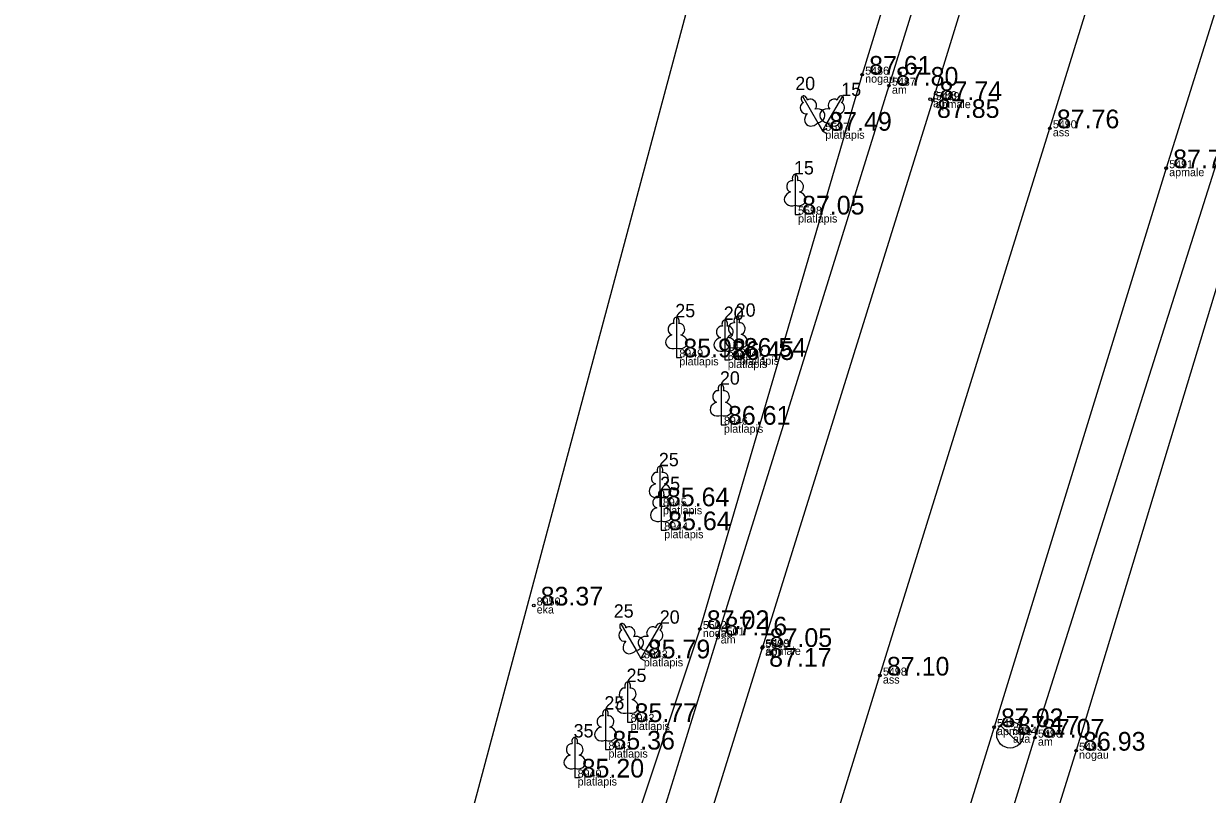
# Model space of a CAD drawing. Extents: x 614911 to 615803, y 262110 to 264311.
# Drawn here: x 615552.67 to 615597.03, y 262876.06 to 262904.93 of the extents above; entities that cross this region are included whole.
import ezdxf

# ---------------------------------------------------------------- set-up
doc = ezdxf.new("R2010")
doc.units = 0
for name, color, linetype in [('Level 1', 7, 'Continuous'), ('Level 12', 7, 'Continuous'), ('Level 31', 7, 'Continuous'), ('Level 37', 7, 'Continuous'), ('Level 53', 7, 'Continuous'), ('Level 54', 7, 'Continuous'), ('Level 57', 7, 'Continuous'), ('Level 58', 7, 'Continuous')]:
    doc.layers.add(name, color=color, linetype=linetype)

msp = doc.modelspace()

# ---------------------------------------------------------------- linework, layer by layer
at = {"layer": 'Level 1'}
for p, q in [((615582.433, 262901.218), (615582.606, 262900.917)), ((615582.779, 262901.218), (615582.606, 262900.917)), ((615582.606, 262900.917), (615582.779, 262901.017)), ((615582.606, 262900.917), (615582.779, 262900.817)), ((615581.585, 262898.126), (615581.585, 262897.779)), ((615581.585, 262897.779), (615581.785, 262897.779)), ((615577.135, 262892.774), (615577.135, 262892.427)), ((615578.951, 262892.676), (615578.951, 262892.329)), ((615579.399, 262892.797), (615579.399, 262892.45)), ((615579.399, 262892.45), (615579.599, 262892.45)), ((615577.135, 262892.427), (615577.335, 262892.427)), ((615578.951, 262892.329), (615579.151, 262892.329)), ((615578.808, 262890.251), (615578.808, 262889.904)), ((615578.808, 262889.904), (615579.008, 262889.904)), ((615576.519, 262887.195), (615576.519, 262886.848)), ((615576.519, 262886.848), (615576.719, 262886.848)), ((615576.568, 262886.298), (615576.568, 262885.951)), ((615576.568, 262885.951), (615576.768, 262885.951)), ((615575.631, 262881.451), (615575.804, 262881.15)), ((615575.977, 262881.451), (615575.804, 262881.15)), ((615575.804, 262881.15), (615575.977, 262881.25)), ((615575.804, 262881.15), (615575.977, 262881.05)), ((615575.309, 262879.112), (615575.309, 262878.765)), ((615575.309, 262878.765), (615575.509, 262878.765)), ((615574.479, 262878.08), (615574.479, 262877.733)), ((615574.479, 262877.733), (615574.679, 262877.733)), ((615573.325, 262877.033), (615573.325, 262876.686)), ((615573.325, 262876.686), (615573.525, 262876.686))]:
    msp.add_line(p, q, dxfattribs=at)
for points in [[(615581.856, 262902.216), (615582.433, 262901.218)], [(615583.356, 262902.216), (615582.779, 262901.218)], [(615582.05, 262902.06), (615582.048, 262902.06)], [(615583.317, 262901.97), (615583.317, 262901.971)], [(615581.585, 262899.279), (615581.585, 262898.126)], [(615581.675, 262899.047), (615581.674, 262899.048)], [(615577.135, 262893.927), (615577.135, 262892.774)], [(615578.951, 262893.829), (615578.951, 262892.676)], [(615579.399, 262893.95), (615579.399, 262892.797)], [(615577.225, 262893.695), (615577.224, 262893.696)], [(615579.041, 262893.597), (615579.04, 262893.598)], [(615579.489, 262893.718), (615579.488, 262893.719)], [(615578.808, 262891.404), (615578.808, 262890.251)], [(615578.898, 262891.172), (615578.897, 262891.173)], [(615576.519, 262888.348), (615576.519, 262887.195)], [(615576.609, 262888.116), (615576.608, 262888.117)], [(615576.568, 262887.451), (615576.568, 262886.298)], [(615576.658, 262887.219), (615576.657, 262887.22)], [(615575.054, 262882.449), (615575.631, 262881.451)], [(615575.248, 262882.293), (615575.246, 262882.293)], [(615576.554, 262882.449), (615575.977, 262881.451)], [(615576.515, 262882.203), (615576.515, 262882.204)], [(615575.309, 262880.265), (615575.309, 262879.112)], [(615575.399, 262880.033), (615575.398, 262880.034)], [(615574.479, 262879.233), (615574.479, 262878.08)], [(615574.569, 262879.001), (615574.568, 262879.002)], [(615573.325, 262878.186), (615573.325, 262877.033)], [(615573.415, 262877.954), (615573.414, 262877.955)]]:
    msp.add_lwpolyline(points, dxfattribs=at)
for centre, major_axis, ratio, start_param, end_param in [((615581.931, 262902.086), (0.075, -0.13), 0.707107, 3.14537, 5.287485), ((615581.931, 262902.086), (0.075, -0.13), 0.707107, 0.995701, 3.137816), ((615583.281, 262902.086), (-0.075, -0.13), 0.707107, 3.14537, 5.287485), ((615583.281, 262902.086), (-0.075, -0.13), 0.707107, 0.995701, 3.137816), ((615581.967, 262901.767), (0.073, -0.203), 0.861323, 3.141593, 6.283185), ((615582.19, 262901.895), (0.14, -0.165), 0.861323, 0, 3.141593), ((615582.387, 262901.475), (-0.313, -0.071), 0.814445, 1.531171, 4.712389), ((615582.825, 262901.475), (0.313, -0.071), 0.814445, 1.570796, 4.752015), ((615583.022, 262901.895), (-0.14, -0.165), 0.861323, 3.141593, 6.283185), ((615583.245, 262901.767), (-0.073, -0.203), 0.861323, 0, 3.141593), ((615582.232, 262901.386), (0.218, 0.236), 0.814445, 1.570796, 4.752015), ((615582.98, 262901.386), (-0.218, 0.236), 0.814445, 1.531171, 4.712389), ((615581.585, 262899.129), (0, -0.15), 0.707107, 3.14537, 5.287485), ((615581.585, 262899.129), (0, -0.15), 0.707107, 0.995701, 3.137816), ((615581.457, 262898.834), (-0.039, -0.212), 0.861323, 3.141593, 6.283185), ((615581.713, 262898.834), (0.039, -0.212), 0.861323, 0, 3.141593), ((615581.495, 262898.372), (0.307, 0.095), 0.814445, 1.570796, 4.752015), ((615581.675, 262898.372), (-0.307, 0.095), 0.814445, 1.531171, 4.712389), ((615577.135, 262893.777), (0, -0.15), 0.707107, 3.14537, 5.287485), ((615577.135, 262893.777), (0, -0.15), 0.707107, 0.995701, 3.137816), ((615578.951, 262893.679), (0, -0.15), 0.707107, 3.14537, 5.287485), ((615578.951, 262893.679), (0, -0.15), 0.707107, 0.995701, 3.137816), ((615579.399, 262893.8), (0, -0.15), 0.707107, 3.14537, 5.287485), ((615579.399, 262893.8), (0, -0.15), 0.707107, 0.995701, 3.137816), ((615577.007, 262893.482), (-0.039, -0.212), 0.861323, 3.141593, 6.283185), ((615577.263, 262893.482), (0.039, -0.212), 0.861323, 0, 3.141593), ((615578.823, 262893.384), (-0.039, -0.212), 0.861323, 3.141593, 6.283185), ((615579.079, 262893.384), (0.039, -0.212), 0.861323, 0, 3.141593), ((615579.271, 262893.505), (-0.039, -0.212), 0.861323, 3.141593, 6.283185), ((615579.527, 262893.505), (0.039, -0.212), 0.861323, 0, 3.141593), ((615577.045, 262893.02), (0.307, 0.095), 0.814445, 1.570796, 4.752015), ((615577.225, 262893.02), (-0.307, 0.095), 0.814445, 1.531171, 4.712389), ((615578.861, 262892.922), (0.307, 0.095), 0.814445, 1.570796, 4.752015), ((615579.041, 262892.922), (-0.307, 0.095), 0.814445, 1.531171, 4.712389), ((615579.309, 262893.043), (0.307, 0.095), 0.814445, 1.570796, 4.752015), ((615579.489, 262893.043), (-0.307, 0.095), 0.814445, 1.531171, 4.712389), ((615578.68, 262890.959), (-0.039, -0.212), 0.861323, 3.141593, 6.283185), ((615578.808, 262891.254), (0, -0.15), 0.707107, 3.14537, 5.287485), ((615578.808, 262891.254), (0, -0.15), 0.707107, 0.995701, 3.137816), ((615578.936, 262890.959), (0.039, -0.212), 0.861323, 0, 3.141593), ((615578.718, 262890.497), (0.307, 0.095), 0.814445, 1.570796, 4.752015), ((615578.898, 262890.497), (-0.307, 0.095), 0.814445, 1.531171, 4.712389), ((615576.391, 262887.903), (-0.039, -0.212), 0.861323, 3.141593, 6.283185), ((615576.519, 262888.198), (0, -0.15), 0.707107, 3.14537, 5.287485), ((615576.519, 262888.198), (0, -0.15), 0.707107, 0.995701, 3.137816), ((615576.647, 262887.903), (0.039, -0.212), 0.861323, 0, 3.141593), ((615576.429, 262887.441), (0.307, 0.095), 0.814445, 1.570796, 4.752015), ((615576.609, 262887.441), (-0.307, 0.095), 0.814445, 1.531171, 4.712389), ((615576.44, 262887.006), (-0.039, -0.212), 0.861323, 3.141593, 6.283185), ((615576.568, 262887.301), (0, -0.15), 0.707107, 3.14537, 5.287485), ((615576.568, 262887.301), (0, -0.15), 0.707107, 0.995701, 3.137816), ((615576.696, 262887.006), (0.039, -0.212), 0.861323, 0, 3.141593), ((615576.478, 262886.544), (0.307, 0.095), 0.814445, 1.570796, 4.752015), ((615576.658, 262886.544), (-0.307, 0.095), 0.814445, 1.531171, 4.712389), ((615575.129, 262882.319), (0.075, -0.13), 0.707107, 3.14537, 5.287485), ((615575.129, 262882.319), (0.075, -0.13), 0.707107, 0.995701, 3.137816), ((615575.388, 262882.128), (0.14, -0.165), 0.861323, 0, 3.141593), ((615576.22, 262882.128), (-0.14, -0.165), 0.861323, 3.141593, 6.283185), ((615576.479, 262882.319), (-0.075, -0.13), 0.707107, 3.14537, 5.287485), ((615576.479, 262882.319), (-0.075, -0.13), 0.707107, 0.995701, 3.137816), ((615575.165, 262882), (0.073, -0.203), 0.861323, 3.141593, 6.283185), ((615575.43, 262881.619), (0.218, 0.236), 0.814445, 1.570796, 4.752015), ((615575.585, 262881.708), (-0.313, -0.071), 0.814445, 1.531171, 4.712389), ((615576.023, 262881.708), (0.313, -0.071), 0.814445, 1.570796, 4.752015), ((615576.178, 262881.619), (-0.218, 0.236), 0.814445, 1.531171, 4.712389), ((615576.443, 262882), (-0.073, -0.203), 0.861323, 0, 3.141593), ((615575.181, 262879.82), (-0.039, -0.212), 0.861323, 3.141593, 6.283185), ((615575.309, 262880.115), (0, -0.15), 0.707107, 3.14537, 5.287485), ((615575.309, 262880.115), (0, -0.15), 0.707107, 0.995701, 3.137816), ((615575.437, 262879.82), (0.039, -0.212), 0.861323, 0, 3.141593), ((615575.219, 262879.358), (0.307, 0.095), 0.814445, 1.570796, 4.752015), ((615575.399, 262879.358), (-0.307, 0.095), 0.814445, 1.531171, 4.712389), ((615574.479, 262879.083), (0, -0.15), 0.707107, 3.14537, 5.287485), ((615574.479, 262879.083), (0, -0.15), 0.707107, 0.995701, 3.137816), ((615574.351, 262878.788), (-0.039, -0.212), 0.861323, 3.141593, 6.283185), ((615574.607, 262878.788), (0.039, -0.212), 0.861323, 0, 3.141593), ((615574.389, 262878.326), (0.307, 0.095), 0.814445, 1.570796, 4.752015), ((615574.569, 262878.326), (-0.307, 0.095), 0.814445, 1.531171, 4.712389), ((615573.197, 262877.741), (-0.039, -0.212), 0.861323, 3.141593, 6.283185), ((615573.325, 262878.036), (0, -0.15), 0.707107, 3.14537, 5.287485), ((615573.325, 262878.036), (0, -0.15), 0.707107, 0.995701, 3.137816), ((615573.453, 262877.741), (0.039, -0.212), 0.861323, 0, 3.141593), ((615573.235, 262877.279), (0.307, 0.095), 0.814445, 1.570796, 4.752015), ((615573.415, 262877.279), (-0.307, 0.095), 0.814445, 1.531171, 4.712389)]:
    msp.add_ellipse(centre, major_axis=major_axis, ratio=ratio, start_param=start_param, end_param=end_param, dxfattribs=at)
at = {"layer": 'Level 12'}
for p, q in [((615589.282, 262878.638), (615590, 262877.942)), ((615589.641, 262878.29), (615589.64, 262878.289))]:
    msp.add_line(p, q, dxfattribs=at)
msp.add_circle((615589.641, 262878.29), 0.5, dxfattribs=at)
at = {"layer": 'Level 31'}
for points in [[(615630.111, 263159.019), (615628.675, 263155.243), (615625.969, 263148.507), (615625.467, 263143.326), (615625.424, 263137.065), (615625.842, 263134.993), (615625.948, 263131.109), (615625.2, 263127.266), (615625.864, 263116.003), (615625.339, 263108.896), (615618.12, 263017.928), (615614.008, 263002.211), (615611.608, 262992.724), (615610.318, 262984.066), (615604.711, 262969.009), (615598.026, 262946.805), (615590.694, 262924.523), (615584.099, 262903.018), (615578.016, 262882.248), (615571.57, 262862.909), (615571.479, 262861.254), (615568.795, 262854.862), (615562.238, 262831.156), (615556.487, 262814.508)], [(615632.734, 262974.874), (615627.762, 262975.783), (615624.583, 262974.081), (615622.329, 262970.726), (615619.288, 262963.641), (615611.976, 262941.852), (615605.37, 262920.098), (615598.524, 262898.844), (615592.115, 262877.692), (615586.071, 262858.355), (615583.42, 262849.533), (615582.048, 262845.554), (615581.571, 262838.931), (615579.909, 262826.022), (615579.783, 262825.588), (615576.605, 262812.081)], [(615542.417, 262774.44), (615587.704, 262943.411), (615591.769, 262960.865)]]:
    msp.add_lwpolyline(points, dxfattribs=at)
at = {"layer": 'Level 37'}
for points in [[(615629.654, 263149.948), (615628.721, 263134.164), (615628.583, 263132.388), (615627.854, 263104.61), (615621.91, 263025.585), (615621.904, 263025.311), (615619.521, 263012.239), (615619.398, 263011.725), (615613.627, 262992.503), (615605.986, 262968.61), (615598.735, 262946.405), (615591.778, 262924.107), (615585.103, 262902.604), (615578.685, 262882.008), (615572.188, 262861.032), (615562.921, 262830.982), (615557.662, 262813.841), (615551.445, 262793.883), (615545.378, 262774.577), (615544.847, 262773.643)], [(615552.83, 262775.419), (615557.688, 262792.217), (615564.381, 262810.929), (615568.874, 262829.598), (615578.474, 262860.105), (615584.765, 262880.506), (615591.133, 262901.009), (615597.793, 262922.52), (615604.506, 262944.221), (615611.821, 262967.016), (615619.311, 262990.31), (615624.144, 263005.661), (615628.856, 263023.992)], [(615633.153, 262995.478), (615630.105, 262994.778), (615627.249, 262993.097), (615624.165, 262989.775), (615623.012, 262986.721), (615615.941, 262964.659), (615608.941, 262942.572), (615602.23, 262921.018), (615595.493, 262899.514), (615589.041, 262878.574), (615583.023, 262859.136), (615579.804, 262848.845), (615577.579, 262826.156), (615572.51, 262808.384), (615566.84, 262788.492), (615562.353, 262772.755), (615562.228, 262772.268), (615562.322, 262770.686), (615563.546, 262768.507), (615565.703, 262767.319), (615569.868, 262766.432), (615584.992, 262762.796)], [(615615.254, 262992.037), (615607.495, 262968.204), (615600.361, 262945.823), (615593.41, 262923.721), (615586.741, 262902.064), (615580.351, 262881.537), (615573.832, 262860.567), (615564.576, 262830.529), (615559.267, 262813.314), (615553.068, 262793.425), (615547.108, 262774.302), (615545.744, 262772.518), (615544.641, 262771.987), (615542.393, 262772.794), (615538.581, 262772.6), (615523.132, 262777.208), (615510.602, 262781.905), (615510.241, 262783.659)], [(615576.19, 262811.993), (615576.066, 262812.682), (615575.818, 262813.59), (615579.291, 262825.832), (615581.523, 262848.494), (615584.551, 262858.603), (615590.575, 262878.181), (615597.215, 262899.18), (615604.023, 262920.582), (615610.418, 262942.235), (615617.538, 262964.274), (615623.159, 262980.563)]]:
    msp.add_lwpolyline(points, dxfattribs=at)
at = {"layer": 'Level 57'}
for centre in [(615584.099, 262903.018), (615585.103, 262902.604), (615586.643, 262902.098), (615586.741, 262902.064), (615591.133, 262901.009), (615595.493, 262899.514), (615571.789, 262883.131), (615578.016, 262882.248), (615578.685, 262882.008), (615580.351, 262881.537), (615580.371, 262881.579), (615584.765, 262880.506), (615589.041, 262878.574), (615590.575, 262878.181), (615592.115, 262877.692)]:
    msp.add_circle(centre, 0.05, dxfattribs=at)
at = {"layer": 'Level 58'}
for centre in [(615584.099, 262903.018), (615585.103, 262902.604), (615586.643, 262902.098), (615586.741, 262902.064), (615591.133, 262901.009), (615595.493, 262899.514), (615571.789, 262883.131), (615578.016, 262882.248), (615578.685, 262882.008), (615580.351, 262881.537), (615580.371, 262881.579), (615584.765, 262880.506), (615589.041, 262878.574), (615590.575, 262878.181), (615592.115, 262877.692)]:
    msp.add_circle(centre, 0.05, dxfattribs=at)

# ---------------------------------------------------------------- texts
at = {"layer": 'Level 1'}
for s, p in [(' 20', (615581.406, 262902.441)), (' 15', (615583.131, 262902.216)), (' 15', (615581.36, 262899.279)), (' 25', (615576.91, 262893.927)), (' 20', (615578.726, 262893.829)), (' 20', (615579.174, 262893.95)), (' 20', (615578.583, 262891.404)), (' 25', (615576.294, 262888.348)), (' 25', (615576.343, 262887.451)), (' 25', (615574.604, 262882.674)), (' 20', (615576.329, 262882.449)), (' 25', (615575.084, 262880.265)), (' 25', (615574.254, 262879.233)), (' 35', (615573.1, 262878.186))]:
    msp.add_text(s, height=0.5, dxfattribs=at).set_placement(p)
at = {"layer": 'Level 53'}
for s, p in [(' nogau', (615584.099, 262902.718)), (' am', (615585.103, 262902.304)), (' ap', (615586.643, 262901.798)), (' apmale', (615586.741, 262901.764)), (' platlapis', (615582.606, 262900.617)), (' ass', (615591.133, 262900.709)), (' apmale', (615595.493, 262899.214)), (' platlapis', (615581.585, 262897.479)), (' platlapis', (615577.135, 262892.127)), (' platlapis', (615579.399, 262892.15)), (' platlapis', (615578.951, 262892.029)), (' platlapis', (615578.808, 262889.604)), (' platlapis', (615576.519, 262886.548)), (' platlapis', (615576.568, 262885.651)), (' eka', (615571.789, 262882.831)), (' nogau', (615578.016, 262881.948)), (' am', (615578.685, 262881.708)), (' ap', (615580.351, 262881.237)), (' apmale', (615580.371, 262881.279)), (' platlapis', (615575.804, 262880.85)), (' ass', (615584.765, 262880.206)), (' platlapis', (615575.309, 262878.465)), (' apmale', (615589.041, 262878.274)), (' aka', (615589.641, 262877.99)), (' am', (615590.575, 262877.881)), (' platlapis', (615574.479, 262877.433)), (' nogau', (615592.115, 262877.392)), (' platlapis', (615573.325, 262876.386))]:
    msp.add_text(s, height=0.3, dxfattribs=at).set_placement(p)
at = {"layer": 'Level 54'}
for s, p in [(' 5486', (615584.099, 262903.018)), (' 5487', (615585.103, 262902.604)), (' 5488', (615586.643, 262902.098)), (' 5489', (615586.741, 262902.064)), (' 5490', (615591.133, 262901.009)), (' 5597', (615582.606, 262900.917)), (' 5491', (615595.493, 262899.514)), (' 5598', (615581.585, 262897.779)), (' 8949', (615577.135, 262892.427)), (' 8948', (615578.951, 262892.329)), (' 8947', (615579.399, 262892.45)), (' 8946', (615578.808, 262889.904)), (' 8945', (615576.519, 262886.848)), (' 8944', (615576.568, 262885.951)), (' 8950', (615571.789, 262883.131)), (' 5502', (615578.016, 262882.248)), (' 5501', (615578.685, 262882.008)), (' 5500', (615580.351, 262881.537)), (' 5499', (615580.371, 262881.579)), (' 8943', (615575.804, 262881.15)), (' 5498', (615584.765, 262880.506)), (' 8942', (615575.309, 262878.765)), (' 5497', (615589.041, 262878.574)), (' 5494', (615589.641, 262878.29)), (' 5496', (615590.575, 262878.181)), (' 8941', (615574.479, 262877.733)), (' 5495', (615592.115, 262877.692)), (' 8940', (615573.325, 262876.686))]:
    msp.add_text(s, height=0.3, dxfattribs=at).set_placement(p)
at = {"layer": 'Level 58'}
for s, p in [(' 87.61', (615584.099, 262903.018)), (' 87.80', (615585.103, 262902.604)), (' 87.74', (615586.741, 262902.064)), (' 87.85', (615586.643, 262901.398)), (' 87.49', (615582.606, 262900.917)), (' 87.76', (615591.133, 262901.009)), (' 87.79', (615595.493, 262899.514)), (' 87.05', (615581.585, 262897.779)), (' 85.92', (615577.135, 262892.427)), (' 86.45', (615578.951, 262892.329)), (' 86.54', (615579.399, 262892.45)), (' 86.61', (615578.808, 262889.904)), (' 85.64', (615576.519, 262886.848)), (' 85.64', (615576.568, 262885.951)), (' 83.37', (615571.789, 262883.131)), (' 87.02', (615578.016, 262882.248)), (' 87.16', (615578.685, 262882.008)), (' 87.05', (615580.371, 262881.579)), (' 85.79', (615575.804, 262881.15)), (' 87.17', (615580.351, 262880.837)), (' 87.10', (615584.765, 262880.506)), (' 85.77', (615575.309, 262878.765)), (' 87.02', (615589.041, 262878.574)), (' 87.17', (615589.641, 262878.29)), (' 87.07', (615590.575, 262878.181)), (' 85.36', (615574.479, 262877.733)), (' 86.93', (615592.115, 262877.692)), (' 85.20', (615573.325, 262876.686))]:
    msp.add_text(s, height=0.7, dxfattribs=at).set_placement(p)

doc.saveas('drawing.dxf')
